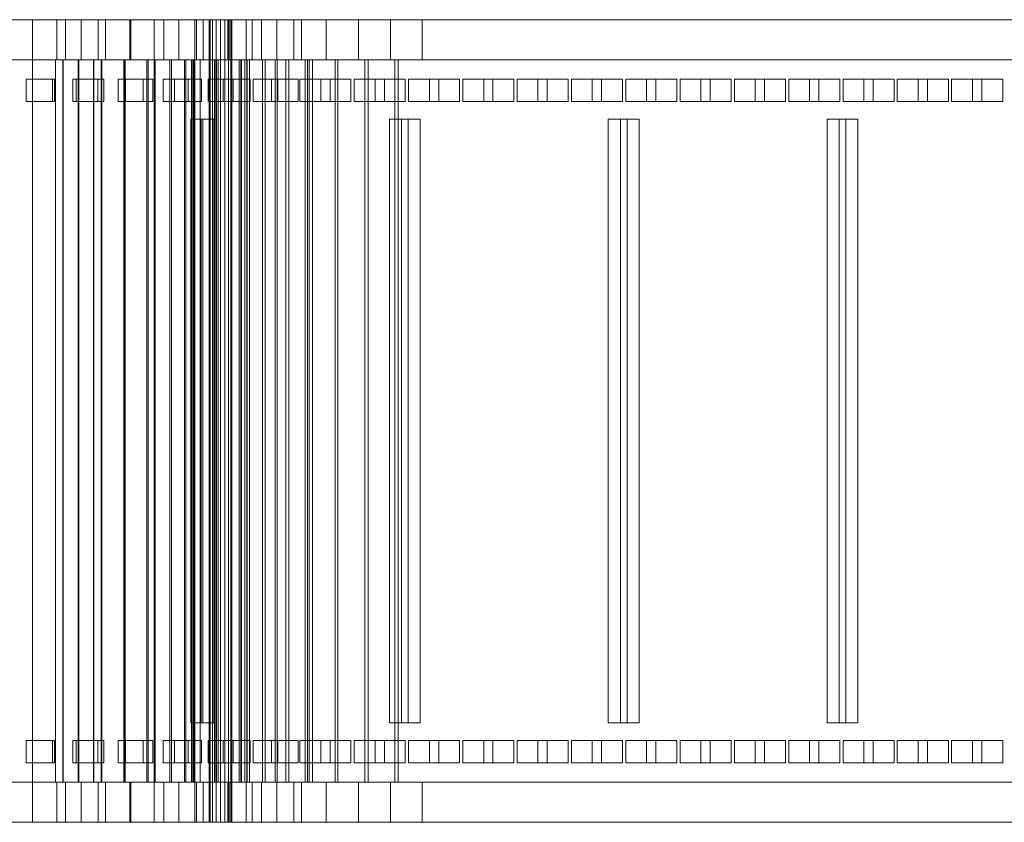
# Model space of a CAD drawing. Header units: millimetres. Extents: x -4395 to 65662, y -65530 to 6847.
# Tile 975 of 1034: x 62053 to 62666, y -18250 to -17750. Entities that reach past the tile are written whole.
import ezdxf

# ---------------------------------------------------------------- set-up
doc = ezdxf.new("R2010")
doc.units = ezdxf.units.MM
doc.layers.add('superior_C04', color=7, linetype='Continuous', lineweight=0)

msp = doc.modelspace()

# ---------------------------------------------------------------- linework, layer by layer
at = {"layer": 'superior_C04'}
for p, q in [((62061.134, -17750), (61061.134, -17750)), ((62061.134, -17775), (62061.134, -17750)), ((62076.285, -17750), (62061.134, -17750)), ((62081.59, -17750), (62061.134, -17750)), ((62081.59, -17750), (62076.285, -17750)), ((62076.285, -17750), (62076.285, -17775)), ((62091.44, -17750), (62076.285, -17750)), ((62081.59, -17775), (62081.59, -17750)), ((62102.036, -17750), (62081.59, -17750)), ((62102.036, -17750), (62091.44, -17750)), ((62091.44, -17750), (62091.44, -17775)), ((62106.603, -17750), (62091.44, -17750)), ((62102.036, -17775), (62102.036, -17750)), ((62122.461, -17750), (62102.036, -17750)), ((62122.461, -17750), (62106.603, -17750)), ((62106.603, -17750), (62106.603, -17775)), ((62121.779, -17750), (62106.603, -17750)), ((62142.856, -17750), (62121.779, -17750)), ((62121.779, -17750), (62121.779, -17775)), ((62136.97, -17750), (62121.779, -17750)), ((62122.461, -17775), (62122.461, -17750)), ((62142.856, -17750), (62122.461, -17750)), ((62163.21, -17750), (62136.97, -17750)), ((62136.97, -17750), (62136.97, -17775)), ((62152.182, -17750), (62136.97, -17750)), ((62142.856, -17775), (62142.856, -17750)), ((62163.21, -17750), (62142.856, -17750)), ((62183.514, -17750), (62152.182, -17750)), ((62152.182, -17750), (62152.182, -17775)), ((62167.416, -17750), (62152.182, -17750)), ((62162.223, -17775), (62162.223, -17750)), ((62162.223, -17750), (62194.223, -17750)), ((62163.21, -17775), (62163.21, -17750)), ((62183.514, -17750), (62163.21, -17750)), ((62203.761, -17750), (62167.416, -17750)), ((62167.416, -17750), (62167.416, -17775)), ((62182.677, -17750), (62167.416, -17750)), ((62171.756, -17750), (62171.223, -17750)), ((62171.223, -17750), (62171.223, -18250)), ((62173.273, -17750), (62171.756, -17750)), ((62171.756, -17750), (62171.756, -18250)), ((62175.544, -17750), (62173.273, -17750)), ((62173.273, -17750), (62173.273, -18250)), ((62178.223, -17750), (62175.544, -17750)), ((62175.544, -17750), (62175.544, -18250)), ((62180.902, -17750), (62178.223, -17750)), ((62178.223, -17750), (62178.223, -18250)), ((62183.173, -17750), (62180.902, -17750)), ((62180.902, -17750), (62180.902, -18250)), ((62223.943, -17750), (62182.677, -17750)), ((62182.677, -17750), (62182.677, -17775)), ((62197.967, -17750), (62182.677, -17750)), ((62184.69, -17750), (62183.173, -17750)), ((62183.173, -17750), (62183.173, -18250)), ((62183.514, -17775), (62183.514, -17750)), ((62203.761, -17750), (62183.514, -17750)), ((62184.69, -17750), (62185.223, -17750)), ((62184.69, -17750), (62184.69, -18250)), ((62185.223, -18250), (62185.223, -17750)), ((62194.223, -17750), (62194.223, -17775)), ((62244.052, -17750), (62197.967, -17750)), ((62197.967, -17750), (62197.967, -17775)), ((62213.288, -17750), (62197.967, -17750)), ((62203.761, -17775), (62203.761, -17750)), ((62223.943, -17750), (62203.761, -17750)), ((62264.082, -17750), (62213.288, -17750)), ((62213.288, -17750), (62213.288, -17775)), ((62228.643, -17750), (62213.288, -17750)), ((62223.943, -17775), (62223.943, -17750)), ((62244.052, -17750), (62223.943, -17750)), ((62284.028, -17750), (62228.643, -17750)), ((62228.643, -17750), (62228.643, -17775)), ((62244.033, -17750), (62228.643, -17750)), ((62303.886, -17750), (62244.033, -17750)), ((62244.033, -17750), (62244.033, -17775)), ((65199.994, -17750), (62244.033, -17750)), ((62244.052, -17775), (62244.052, -17750)), ((62264.082, -17750), (62244.052, -17750)), ((62264.082, -17775), (62264.082, -17750)), ((62284.028, -17750), (62264.082, -17750)), ((62284.028, -17775), (62284.028, -17750)), ((62303.886, -17750), (62284.028, -17750)), ((62303.886, -17775), (62303.886, -17750)), ((65259.847, -17750), (62303.886, -17750)), ((62061.134, -17775), (61061.134, -17775)), ((62061.134, -18225), (62061.134, -17775)), ((62075.345, -17775), (62061.134, -17775)), ((62075.527, -17775), (62061.134, -17775)), ((62080.074, -17775), (62061.134, -17775)), ((62080.256, -17775), (62061.134, -17775)), ((62061.134, -17775), (62076.285, -17775)), ((62081.59, -17775), (62061.134, -17775)), ((62075.527, -17775), (62075.345, -17775)), ((62075.345, -17775), (62075.345, -18225)), ((62089.563, -17775), (62075.345, -17775)), ((62075.527, -18225), (62075.527, -17775)), ((62089.926, -17775), (62075.527, -17775)), ((62076.285, -17775), (62081.59, -17775)), ((62076.285, -17775), (62091.44, -17775)), ((62080.256, -17775), (62080.074, -17775)), ((62080.074, -17775), (62080.074, -18225)), ((62099.008, -17775), (62080.074, -17775)), ((62080.256, -18225), (62080.256, -17775)), ((62099.372, -17775), (62080.256, -17775)), ((62102.036, -17775), (62081.59, -17775)), ((62089.926, -17775), (62089.563, -17775)), ((62089.563, -17775), (62089.563, -18225)), ((62103.794, -17775), (62089.563, -17775)), ((62089.926, -18225), (62089.926, -17775)), ((62104.338, -17775), (62089.926, -17775)), ((62091.44, -17775), (62102.036, -17775)), ((62091.44, -17775), (62106.603, -17775)), ((62099.372, -17775), (62099.008, -17775)), ((62099.008, -17775), (62099.008, -18225)), ((62117.93, -17775), (62099.008, -17775)), ((62099.372, -18225), (62099.372, -17775)), ((62118.474, -17775), (62099.372, -17775)), ((62122.461, -17775), (62102.036, -17775)), ((62104.338, -17775), (62103.794, -17775)), ((62103.794, -17775), (62103.794, -18225)), ((62118.045, -17775), (62103.794, -17775)), ((62104.338, -18225), (62104.338, -17775)), ((62118.768, -17775), (62104.338, -17775)), ((62106.603, -17775), (62122.461, -17775)), ((62106.603, -17775), (62121.779, -17775)), ((62118.474, -17775), (62117.93, -17775)), ((62117.93, -17775), (62117.93, -18225)), ((62136.834, -17775), (62117.93, -17775)), ((62118.768, -17775), (62118.045, -17775)), ((62118.045, -17775), (62118.045, -18225)), ((62132.322, -17775), (62118.045, -17775)), ((62118.474, -18225), (62118.474, -17775)), ((62137.556, -17775), (62118.474, -17775)), ((62118.768, -18225), (62118.768, -17775)), ((62133.222, -17775), (62118.768, -17775)), ((62121.779, -17775), (62142.856, -17775)), ((62121.779, -17775), (62136.97, -17775)), ((62142.856, -17775), (62122.461, -17775)), ((62133.222, -17775), (62132.322, -17775)), ((62132.322, -17775), (62132.322, -18225)), ((62146.631, -17775), (62132.322, -17775)), ((62133.222, -18225), (62133.222, -17775)), ((62147.706, -17775), (62133.222, -17775)), ((62137.556, -17775), (62136.834, -17775)), ((62136.834, -17775), (62136.834, -18225)), ((62155.713, -17775), (62136.834, -17775)), ((62136.97, -17775), (62163.21, -17775)), ((62136.97, -17775), (62152.182, -17775)), ((62137.556, -18225), (62137.556, -17775)), ((62156.612, -17775), (62137.556, -17775)), ((62163.21, -17775), (62142.856, -17775)), ((62147.706, -17775), (62146.631, -17775)), ((62146.631, -17775), (62146.631, -18225)), ((62160.978, -17775), (62146.631, -17775)), ((62147.706, -18225), (62147.706, -17775)), ((62162.224, -17775), (62147.706, -17775)), ((62152.182, -17775), (62183.514, -17775)), ((62152.182, -17775), (62167.416, -17775)), ((62156.612, -17775), (62155.713, -17775)), ((62155.713, -17775), (62155.713, -18225)), ((62174.562, -17775), (62155.713, -17775)), ((62156.612, -18225), (62156.612, -17775)), ((62175.636, -17775), (62156.612, -17775)), ((62161.593, -17775), (62160.223, -17775)), ((62160.223, -17775), (62160.223, -18225)), ((62162.224, -17775), (62160.978, -17775)), ((62160.978, -17775), (62160.978, -18225)), ((62175.367, -17775), (62160.978, -17775)), ((62165.495, -17775), (62161.593, -17775)), ((62161.593, -17775), (62161.593, -18225)), ((62194.223, -17775), (62162.223, -17775)), ((62162.224, -18225), (62162.224, -17775)), ((62176.782, -17775), (62162.224, -17775)), ((62183.514, -17775), (62163.21, -17775)), ((62171.335, -17775), (62165.495, -17775)), ((62165.495, -17775), (62165.495, -18225)), ((62167.416, -17775), (62203.761, -17775)), ((62167.416, -17775), (62182.677, -17775)), ((62178.223, -17775), (62171.335, -17775)), ((62171.335, -17775), (62171.335, -18225)), ((62175.636, -17775), (62174.562, -17775)), ((62174.562, -17775), (62174.562, -18225)), ((62193.377, -17775), (62174.562, -17775)), ((62176.782, -17775), (62175.367, -17775)), ((62175.367, -17775), (62175.367, -18225)), ((62189.803, -17775), (62175.367, -17775)), ((62175.636, -18225), (62175.636, -17775)), ((62194.623, -17775), (62175.636, -17775)), ((62176.782, -18225), (62176.782, -17775)), ((62191.383, -17775), (62176.782, -17775)), ((62185.111, -17775), (62178.223, -17775)), ((62178.223, -17775), (62178.223, -18225)), ((62182.677, -17775), (62223.943, -17775)), ((62182.677, -17775), (62197.967, -17775)), ((62203.761, -17775), (62183.514, -17775)), ((62190.951, -17775), (62185.111, -17775)), ((62185.111, -17775), (62185.111, -18225)), ((62191.383, -17775), (62189.803, -17775)), ((62189.803, -17775), (62189.803, -18225)), ((62204.29, -17775), (62189.803, -17775)), ((62194.853, -17775), (62190.951, -17775)), ((62190.951, -17775), (62190.951, -18225)), ((62191.383, -18225), (62191.383, -17775)), ((62206.032, -17775), (62191.383, -17775)), ((62194.623, -17775), (62193.377, -17775)), ((62193.377, -17775), (62193.377, -18225)), ((62212.153, -17775), (62193.377, -17775)), ((62194.623, -18225), (62194.623, -17775)), ((62213.567, -17775), (62194.623, -17775)), ((62194.853, -17775), (62196.223, -17775)), ((62194.853, -17775), (62194.853, -18225)), ((62196.223, -18225), (62196.223, -17775)), ((62197.967, -17775), (62244.052, -17775)), ((62197.967, -17775), (62213.288, -17775)), ((62223.943, -17775), (62203.761, -17775)), ((62206.032, -17775), (62204.29, -17775)), ((62204.29, -17775), (62204.29, -18225)), ((62218.832, -17775), (62204.29, -17775)), ((62206.032, -18225), (62206.032, -17775)), ((62220.731, -17775), (62206.032, -17775)), ((62213.567, -17775), (62212.153, -17775)), ((62212.153, -17775), (62212.153, -18225)), ((62230.885, -17775), (62212.153, -17775)), ((62213.288, -17775), (62264.082, -17775)), ((62213.288, -17775), (62228.643, -17775)), ((62213.567, -18225), (62213.567, -17775)), ((62232.465, -17775), (62213.567, -17775)), ((62220.731, -17775), (62218.832, -17775)), ((62218.832, -17775), (62218.832, -18225)), ((62233.43, -17775), (62218.832, -17775)), ((62220.731, -18225), (62220.731, -17775)), ((62235.482, -17775), (62220.731, -17775)), ((62244.052, -17775), (62223.943, -17775)), ((62228.643, -17775), (62284.028, -17775)), ((62228.643, -17775), (62244.033, -17775)), ((62232.465, -17775), (62230.885, -17775)), ((62230.885, -17775), (62230.885, -18225)), ((62249.569, -17775), (62230.885, -17775)), ((62232.465, -18225), (62232.465, -17775)), ((62251.311, -17775), (62232.465, -17775)), ((62235.482, -17775), (62233.43, -17775)), ((62233.43, -17775), (62233.43, -18225)), ((65189.391, -17775), (62233.43, -17775)), ((62235.482, -18225), (62235.482, -17775)), ((65191.443, -17775), (62235.482, -17775)), ((62244.033, -17775), (62303.886, -17775)), ((62244.033, -17775), (65199.994, -17775)), ((62264.082, -17775), (62244.052, -17775)), ((62251.311, -17775), (62249.569, -17775)), ((62249.569, -17775), (62249.569, -18225)), ((62268.204, -17775), (62249.569, -17775)), ((62251.311, -18225), (62251.311, -17775)), ((62270.103, -17775), (62251.311, -17775)), ((62284.028, -17775), (62264.082, -17775)), ((62270.103, -17775), (62268.204, -17775)), ((62268.204, -17775), (62268.204, -18225)), ((62286.785, -17775), (62268.204, -17775)), ((62270.103, -18225), (62270.103, -17775)), ((62288.838, -17775), (62270.103, -17775)), ((62303.886, -17775), (62284.028, -17775)), ((62288.838, -17775), (62286.785, -17775)), ((62286.785, -17775), (62286.785, -18225)), ((65242.746, -17775), (62286.785, -17775)), ((62288.838, -18225), (62288.838, -17775)), ((65244.799, -17775), (62288.838, -17775)), ((65259.847, -17775), (62303.886, -17775)), ((62057.134, -17801), (62057.134, -17787)), ((62073.668, -17787), (62057.134, -17787)), ((62074.774, -17787), (62057.134, -17787)), ((62074.774, -17787), (62073.668, -17787)), ((62073.668, -17787), (62073.668, -17801)), ((62074.774, -17801), (62074.774, -17787)), ((62086.197, -17801), (62086.197, -17787)), ((62086.197, -17787), (62088.405, -17787)), ((62101.862, -17787), (62086.197, -17787)), ((62088.405, -17787), (62088.405, -17801)), ((62105.437, -17787), (62088.405, -17787)), ((62105.437, -17787), (62101.862, -17787)), ((62101.862, -17787), (62101.862, -17801)), ((62105.437, -17801), (62105.437, -17787)), ((62114.384, -17801), (62114.384, -17787)), ((62114.384, -17787), (62119.039, -17787)), ((62130.022, -17787), (62114.384, -17787)), ((62119.039, -17787), (62119.039, -17801)), ((62136.006, -17787), (62119.039, -17787)), ((62136.006, -17787), (62130.022, -17787)), ((62130.022, -17787), (62130.022, -17801)), ((62136.006, -17801), (62136.006, -17787)), ((62142.518, -17801), (62142.518, -17787)), ((62142.518, -17787), (62149.544, -17787)), ((62158.124, -17787), (62142.518, -17787)), ((62149.544, -17787), (62149.544, -17801)), ((62166.423, -17787), (62149.544, -17787)), ((62166.423, -17787), (62158.124, -17787)), ((62158.124, -17787), (62158.124, -17801)), ((62166.423, -17801), (62166.423, -17787)), ((62170.585, -17801), (62170.585, -17787)), ((62170.585, -17787), (62179.875, -17787)), ((62186.132, -17787), (62170.585, -17787)), ((62179.875, -17787), (62179.875, -17801)), ((62196.625, -17787), (62179.875, -17787)), ((62196.625, -17787), (62186.132, -17787)), ((62186.132, -17787), (62186.132, -17801)), ((62196.625, -17801), (62196.625, -17787)), ((62198.54, -17801), (62198.54, -17787)), ((62198.54, -17787), (62209.962, -17787)), ((62214.009, -17787), (62198.54, -17787)), ((62209.962, -17787), (62209.962, -17801)), ((62226.553, -17787), (62209.962, -17787)), ((62226.553, -17787), (62214.009, -17787)), ((62214.009, -17787), (62214.009, -17801)), ((62226.553, -17801), (62226.553, -17787)), ((62227.639, -17801), (62227.639, -17787)), ((62227.639, -17787), (62240.636, -17787)), ((62246.433, -17787), (62227.639, -17787)), ((62240.636, -17787), (62240.636, -17801)), ((62259.43, -17787), (62240.636, -17787)), ((62259.43, -17787), (62246.433, -17787)), ((62246.433, -17787), (62246.433, -17801)), ((62259.43, -17801), (62259.43, -17787)), ((62261.468, -17801), (62261.468, -17787)), ((62261.468, -17787), (62274.465, -17787)), ((62280.262, -17787), (62261.468, -17787)), ((62274.465, -17787), (62274.465, -17801)), ((62293.259, -17787), (62274.465, -17787)), ((62293.259, -17787), (62280.262, -17787)), ((62280.262, -17787), (62280.262, -17801)), ((62293.259, -17801), (62293.259, -17787)), ((62295.297, -17801), (62295.297, -17787)), ((62295.297, -17787), (62308.294, -17787)), ((62314.091, -17787), (62295.297, -17787)), ((62308.294, -17787), (62308.294, -17801)), ((62327.088, -17787), (62308.294, -17787)), ((62327.088, -17787), (62314.091, -17787)), ((62314.091, -17787), (62314.091, -17801)), ((62327.088, -17801), (62327.088, -17787)), ((62329.126, -17801), (62329.126, -17787)), ((62329.126, -17787), (62342.123, -17787)), ((62347.92, -17787), (62329.126, -17787)), ((62342.123, -17787), (62342.123, -17801)), ((62360.916, -17787), (62342.123, -17787)), ((62360.916, -17787), (62347.92, -17787)), ((62347.92, -17787), (62347.92, -17801)), ((62360.916, -17801), (62360.916, -17787)), ((62362.955, -17801), (62362.955, -17787)), ((62362.955, -17787), (62375.952, -17787)), ((62381.749, -17787), (62362.955, -17787)), ((62375.952, -17787), (62375.952, -17801)), ((62394.745, -17787), (62375.952, -17787)), ((62394.745, -17787), (62381.749, -17787)), ((62381.749, -17787), (62381.749, -17801)), ((62394.745, -17801), (62394.745, -17787)), ((62396.784, -17801), (62396.784, -17787)), ((62396.784, -17787), (62409.781, -17787)), ((62415.578, -17787), (62396.784, -17787)), ((62409.781, -17787), (62409.781, -17801)), ((62428.574, -17787), (62409.781, -17787)), ((62428.574, -17787), (62415.578, -17787)), ((62415.578, -17787), (62415.578, -17801)), ((62428.574, -17801), (62428.574, -17787)), ((62430.613, -17801), (62430.613, -17787)), ((62430.613, -17787), (62443.609, -17787)), ((62449.407, -17787), (62430.613, -17787)), ((62443.609, -17787), (62443.609, -17801)), ((62462.403, -17787), (62443.609, -17787)), ((62462.403, -17787), (62449.407, -17787)), ((62449.407, -17787), (62449.407, -17801)), ((62462.403, -17801), (62462.403, -17787)), ((62464.442, -17801), (62464.442, -17787)), ((62464.442, -17787), (62477.438, -17787)), ((62483.235, -17787), (62464.442, -17787)), ((62477.438, -17787), (62477.438, -17801)), ((62496.232, -17787), (62477.438, -17787)), ((62496.232, -17787), (62483.235, -17787)), ((62483.235, -17787), (62483.235, -17801)), ((62496.232, -17801), (62496.232, -17787)), ((62498.271, -17801), (62498.271, -17787)), ((62498.271, -17787), (62511.267, -17787)), ((62517.064, -17787), (62498.271, -17787)), ((62511.267, -17787), (62511.267, -17801)), ((62530.061, -17787), (62511.267, -17787)), ((62530.061, -17787), (62517.064, -17787)), ((62517.064, -17787), (62517.064, -17801)), ((62530.061, -17801), (62530.061, -17787)), ((62532.099, -17801), (62532.099, -17787)), ((62532.099, -17787), (62545.096, -17787)), ((62550.893, -17787), (62532.099, -17787)), ((62545.096, -17787), (62545.096, -17801)), ((62563.89, -17787), (62545.096, -17787)), ((62563.89, -17787), (62550.893, -17787)), ((62550.893, -17787), (62550.893, -17801)), ((62563.89, -17801), (62563.89, -17787)), ((62565.928, -17801), (62565.928, -17787)), ((62565.928, -17787), (62578.925, -17787)), ((62584.722, -17787), (62565.928, -17787)), ((62578.925, -17787), (62578.925, -17801)), ((62597.719, -17787), (62578.925, -17787)), ((62597.719, -17787), (62584.722, -17787)), ((62584.722, -17787), (62584.722, -17801)), ((62597.719, -17801), (62597.719, -17787)), ((62599.757, -17801), (62599.757, -17787)), ((62599.757, -17787), (62612.754, -17787)), ((62618.551, -17787), (62599.757, -17787)), ((62612.754, -17787), (62612.754, -17801)), ((62631.548, -17787), (62612.754, -17787)), ((62631.548, -17787), (62618.551, -17787)), ((62618.551, -17787), (62618.551, -17801)), ((62631.548, -17801), (62631.548, -17787)), ((62633.586, -17801), (62633.586, -17787)), ((62633.586, -17787), (62646.583, -17787)), ((62652.38, -17787), (62633.586, -17787)), ((62646.583, -17787), (62646.583, -17801)), ((62665.377, -17787), (62646.583, -17787)), ((62665.377, -17787), (62652.38, -17787)), ((62652.38, -17787), (62652.38, -17801)), ((62665.377, -17801), (62665.377, -17787)), ((62057.134, -17801), (62073.668, -17801)), ((62074.774, -17801), (62057.134, -17801)), ((62073.668, -17801), (62074.774, -17801)), ((62088.405, -17801), (62086.197, -17801)), ((62086.197, -17801), (62101.862, -17801)), ((62105.437, -17801), (62088.405, -17801)), ((62101.862, -17801), (62105.437, -17801)), ((62119.039, -17801), (62114.384, -17801)), ((62114.384, -17801), (62130.022, -17801)), ((62136.006, -17801), (62119.039, -17801)), ((62130.022, -17801), (62136.006, -17801)), ((62149.544, -17801), (62142.518, -17801)), ((62142.518, -17801), (62158.124, -17801)), ((62166.423, -17801), (62149.544, -17801)), ((62158.124, -17801), (62166.423, -17801)), ((62179.875, -17801), (62170.585, -17801)), ((62170.585, -17801), (62186.132, -17801)), ((62196.625, -17801), (62179.875, -17801)), ((62186.132, -17801), (62196.625, -17801)), ((62209.962, -17801), (62198.54, -17801)), ((62198.54, -17801), (62214.009, -17801)), ((62226.553, -17801), (62209.962, -17801)), ((62214.009, -17801), (62226.553, -17801)), ((62240.636, -17801), (62227.639, -17801)), ((62227.639, -17801), (62246.433, -17801)), ((62259.43, -17801), (62240.636, -17801)), ((62246.433, -17801), (62259.43, -17801)), ((62274.465, -17801), (62261.468, -17801)), ((62261.468, -17801), (62280.262, -17801)), ((62293.259, -17801), (62274.465, -17801)), ((62280.262, -17801), (62293.259, -17801)), ((62308.294, -17801), (62295.297, -17801)), ((62295.297, -17801), (62314.091, -17801)), ((62327.088, -17801), (62308.294, -17801)), ((62314.091, -17801), (62327.088, -17801)), ((62342.123, -17801), (62329.126, -17801)), ((62329.126, -17801), (62347.92, -17801)), ((62360.916, -17801), (62342.123, -17801)), ((62347.92, -17801), (62360.916, -17801)), ((62375.952, -17801), (62362.955, -17801)), ((62362.955, -17801), (62381.749, -17801)), ((62394.745, -17801), (62375.952, -17801)), ((62381.749, -17801), (62394.745, -17801)), ((62409.781, -17801), (62396.784, -17801)), ((62396.784, -17801), (62415.578, -17801)), ((62428.574, -17801), (62409.781, -17801)), ((62415.578, -17801), (62428.574, -17801)), ((62443.609, -17801), (62430.613, -17801)), ((62430.613, -17801), (62449.407, -17801)), ((62462.403, -17801), (62443.609, -17801)), ((62449.407, -17801), (62462.403, -17801)), ((62477.438, -17801), (62464.442, -17801)), ((62464.442, -17801), (62483.235, -17801)), ((62496.232, -17801), (62477.438, -17801)), ((62483.235, -17801), (62496.232, -17801)), ((62511.267, -17801), (62498.271, -17801)), ((62498.271, -17801), (62517.064, -17801)), ((62530.061, -17801), (62511.267, -17801)), ((62517.064, -17801), (62530.061, -17801)), ((62545.096, -17801), (62532.099, -17801)), ((62532.099, -17801), (62550.893, -17801)), ((62563.89, -17801), (62545.096, -17801)), ((62550.893, -17801), (62563.89, -17801)), ((62578.925, -17801), (62565.928, -17801)), ((62565.928, -17801), (62584.722, -17801)), ((62597.719, -17801), (62578.925, -17801)), ((62584.722, -17801), (62597.719, -17801)), ((62612.754, -17801), (62599.757, -17801)), ((62599.757, -17801), (62618.551, -17801)), ((62631.548, -17801), (62612.754, -17801)), ((62618.551, -17801), (62631.548, -17801)), ((62646.583, -17801), (62633.586, -17801)), ((62633.586, -17801), (62652.38, -17801)), ((62665.377, -17801), (62646.583, -17801)), ((62652.38, -17801), (62665.377, -17801)), ((62159.784, -18188), (62159.784, -17812)), ((62159.784, -17812), (62167.266, -17812)), ((62166.066, -17812), (62159.784, -17812)), ((62173.993, -17812), (62166.066, -17812)), ((62166.066, -17812), (62166.066, -18188)), ((62167.266, -17812), (62167.266, -18188)), ((62173.993, -17812), (62167.266, -17812)), ((62173.993, -18188), (62173.993, -17812)), ((62283.509, -18188), (62283.509, -17812)), ((62283.509, -17812), (62295.138, -17812)), ((62291.027, -17812), (62283.509, -17812)), ((62302.656, -17812), (62291.027, -17812)), ((62291.027, -17812), (62291.027, -18188)), ((62295.138, -17812), (62295.138, -18188)), ((62302.656, -17812), (62295.138, -17812)), ((62302.656, -18188), (62302.656, -17812)), ((62419.765, -18188), (62419.765, -17812)), ((62419.765, -17812), (62431.393, -17812)), ((62427.282, -17812), (62419.765, -17812)), ((62438.911, -17812), (62427.282, -17812)), ((62427.282, -17812), (62427.282, -18188)), ((62431.393, -17812), (62431.393, -18188)), ((62438.911, -17812), (62431.393, -17812)), ((62438.911, -18188), (62438.911, -17812)), ((62556.02, -18188), (62556.02, -17812)), ((62556.02, -17812), (62567.649, -17812)), ((62563.538, -17812), (62556.02, -17812)), ((62575.166, -17812), (62563.538, -17812)), ((62563.538, -17812), (62563.538, -18188)), ((62567.649, -17812), (62567.649, -18188)), ((62575.166, -17812), (62567.649, -17812)), ((62575.166, -18188), (62575.166, -17812)), ((62167.266, -18188), (62159.784, -18188)), ((62159.784, -18188), (62166.066, -18188)), ((62166.066, -18188), (62173.993, -18188)), ((62173.993, -18188), (62167.266, -18188)), ((62295.138, -18188), (62283.509, -18188)), ((62283.509, -18188), (62291.027, -18188)), ((62291.027, -18188), (62302.656, -18188)), ((62302.656, -18188), (62295.138, -18188)), ((62431.393, -18188), (62419.765, -18188)), ((62419.765, -18188), (62427.282, -18188)), ((62427.282, -18188), (62438.911, -18188)), ((62438.911, -18188), (62431.393, -18188)), ((62567.649, -18188), (62556.02, -18188)), ((62556.02, -18188), (62563.538, -18188)), ((62563.538, -18188), (62575.166, -18188)), ((62575.166, -18188), (62567.649, -18188)), ((62057.134, -18213), (62057.134, -18199)), ((62073.668, -18199), (62057.134, -18199)), ((62074.774, -18199), (62057.134, -18199)), ((62074.774, -18199), (62073.668, -18199)), ((62073.668, -18199), (62073.668, -18213)), ((62074.774, -18213), (62074.774, -18199)), ((62086.197, -18213), (62086.197, -18199)), ((62086.197, -18199), (62088.405, -18199)), ((62101.862, -18199), (62086.197, -18199)), ((62088.405, -18199), (62088.405, -18213)), ((62105.437, -18199), (62088.405, -18199)), ((62105.437, -18199), (62101.862, -18199)), ((62101.862, -18199), (62101.862, -18213)), ((62105.437, -18213), (62105.437, -18199)), ((62114.384, -18213), (62114.384, -18199)), ((62114.384, -18199), (62119.039, -18199)), ((62130.022, -18199), (62114.384, -18199)), ((62119.039, -18199), (62119.039, -18213)), ((62136.006, -18199), (62119.039, -18199)), ((62136.006, -18199), (62130.022, -18199)), ((62130.022, -18199), (62130.022, -18213)), ((62136.006, -18213), (62136.006, -18199)), ((62142.518, -18213), (62142.518, -18199)), ((62142.518, -18199), (62149.544, -18199)), ((62158.124, -18199), (62142.518, -18199)), ((62149.544, -18199), (62149.544, -18213)), ((62166.423, -18199), (62149.544, -18199)), ((62166.423, -18199), (62158.124, -18199)), ((62158.124, -18199), (62158.124, -18213)), ((62166.423, -18213), (62166.423, -18199)), ((62170.585, -18213), (62170.585, -18199)), ((62170.585, -18199), (62179.875, -18199)), ((62186.132, -18199), (62170.585, -18199)), ((62179.875, -18199), (62179.875, -18213)), ((62196.625, -18199), (62179.875, -18199)), ((62196.625, -18199), (62186.132, -18199)), ((62186.132, -18199), (62186.132, -18213)), ((62196.625, -18213), (62196.625, -18199)), ((62198.54, -18213), (62198.54, -18199)), ((62198.54, -18199), (62209.962, -18199)), ((62214.009, -18199), (62198.54, -18199)), ((62209.962, -18199), (62209.962, -18213)), ((62226.553, -18199), (62209.962, -18199)), ((62226.553, -18199), (62214.009, -18199)), ((62214.009, -18199), (62214.009, -18213)), ((62226.553, -18213), (62226.553, -18199)), ((62227.639, -18213), (62227.639, -18199)), ((62227.639, -18199), (62240.636, -18199)), ((62246.433, -18199), (62227.639, -18199)), ((62240.636, -18199), (62240.636, -18213)), ((62259.43, -18199), (62240.636, -18199)), ((62259.43, -18199), (62246.433, -18199)), ((62246.433, -18199), (62246.433, -18213)), ((62259.43, -18213), (62259.43, -18199)), ((62261.468, -18213), (62261.468, -18199)), ((62261.468, -18199), (62274.465, -18199)), ((62280.262, -18199), (62261.468, -18199)), ((62274.465, -18199), (62274.465, -18213)), ((62293.259, -18199), (62274.465, -18199)), ((62293.259, -18199), (62280.262, -18199)), ((62280.262, -18199), (62280.262, -18213)), ((62293.259, -18213), (62293.259, -18199)), ((62295.297, -18213), (62295.297, -18199)), ((62295.297, -18199), (62308.294, -18199)), ((62314.091, -18199), (62295.297, -18199)), ((62308.294, -18199), (62308.294, -18213)), ((62327.088, -18199), (62308.294, -18199)), ((62327.088, -18199), (62314.091, -18199)), ((62314.091, -18199), (62314.091, -18213)), ((62327.088, -18213), (62327.088, -18199)), ((62329.126, -18213), (62329.126, -18199)), ((62329.126, -18199), (62342.123, -18199)), ((62347.92, -18199), (62329.126, -18199)), ((62342.123, -18199), (62342.123, -18213)), ((62360.916, -18199), (62342.123, -18199)), ((62360.916, -18199), (62347.92, -18199)), ((62347.92, -18199), (62347.92, -18213)), ((62360.916, -18213), (62360.916, -18199)), ((62362.955, -18213), (62362.955, -18199)), ((62362.955, -18199), (62375.952, -18199)), ((62381.749, -18199), (62362.955, -18199)), ((62375.952, -18199), (62375.952, -18213)), ((62394.745, -18199), (62375.952, -18199)), ((62394.745, -18199), (62381.749, -18199)), ((62381.749, -18199), (62381.749, -18213)), ((62394.745, -18213), (62394.745, -18199)), ((62396.784, -18213), (62396.784, -18199)), ((62396.784, -18199), (62409.781, -18199)), ((62415.578, -18199), (62396.784, -18199)), ((62409.781, -18199), (62409.781, -18213)), ((62428.574, -18199), (62409.781, -18199)), ((62428.574, -18199), (62415.578, -18199)), ((62415.578, -18199), (62415.578, -18213)), ((62428.574, -18213), (62428.574, -18199)), ((62430.613, -18213), (62430.613, -18199)), ((62430.613, -18199), (62443.609, -18199)), ((62449.407, -18199), (62430.613, -18199)), ((62443.609, -18199), (62443.609, -18213)), ((62462.403, -18199), (62443.609, -18199)), ((62462.403, -18199), (62449.407, -18199)), ((62449.407, -18199), (62449.407, -18213)), ((62462.403, -18213), (62462.403, -18199)), ((62464.442, -18213), (62464.442, -18199)), ((62464.442, -18199), (62477.438, -18199)), ((62483.235, -18199), (62464.442, -18199)), ((62477.438, -18199), (62477.438, -18213)), ((62496.232, -18199), (62477.438, -18199)), ((62496.232, -18199), (62483.235, -18199)), ((62483.235, -18199), (62483.235, -18213)), ((62496.232, -18213), (62496.232, -18199)), ((62498.271, -18213), (62498.271, -18199)), ((62498.271, -18199), (62511.267, -18199)), ((62517.064, -18199), (62498.271, -18199)), ((62511.267, -18199), (62511.267, -18213)), ((62530.061, -18199), (62511.267, -18199)), ((62530.061, -18199), (62517.064, -18199)), ((62517.064, -18199), (62517.064, -18213)), ((62530.061, -18213), (62530.061, -18199)), ((62532.099, -18213), (62532.099, -18199)), ((62532.099, -18199), (62545.096, -18199)), ((62550.893, -18199), (62532.099, -18199)), ((62545.096, -18199), (62545.096, -18213)), ((62563.89, -18199), (62545.096, -18199)), ((62563.89, -18199), (62550.893, -18199)), ((62550.893, -18199), (62550.893, -18213)), ((62563.89, -18213), (62563.89, -18199)), ((62565.928, -18213), (62565.928, -18199)), ((62565.928, -18199), (62578.925, -18199)), ((62584.722, -18199), (62565.928, -18199)), ((62578.925, -18199), (62578.925, -18213)), ((62597.719, -18199), (62578.925, -18199)), ((62597.719, -18199), (62584.722, -18199)), ((62584.722, -18199), (62584.722, -18213)), ((62597.719, -18213), (62597.719, -18199)), ((62599.757, -18213), (62599.757, -18199)), ((62599.757, -18199), (62612.754, -18199)), ((62618.551, -18199), (62599.757, -18199)), ((62612.754, -18199), (62612.754, -18213)), ((62631.548, -18199), (62612.754, -18199)), ((62631.548, -18199), (62618.551, -18199)), ((62618.551, -18199), (62618.551, -18213)), ((62631.548, -18213), (62631.548, -18199)), ((62633.586, -18213), (62633.586, -18199)), ((62633.586, -18199), (62646.583, -18199)), ((62652.38, -18199), (62633.586, -18199)), ((62646.583, -18199), (62646.583, -18213)), ((62665.377, -18199), (62646.583, -18199)), ((62665.377, -18199), (62652.38, -18199)), ((62652.38, -18199), (62652.38, -18213)), ((62665.377, -18213), (62665.377, -18199)), ((62057.134, -18213), (62073.668, -18213)), ((62074.774, -18213), (62057.134, -18213)), ((62073.668, -18213), (62074.774, -18213)), ((62088.405, -18213), (62086.197, -18213)), ((62086.197, -18213), (62101.862, -18213)), ((62105.437, -18213), (62088.405, -18213)), ((62101.862, -18213), (62105.437, -18213)), ((62119.039, -18213), (62114.384, -18213)), ((62114.384, -18213), (62130.022, -18213)), ((62136.006, -18213), (62119.039, -18213)), ((62130.022, -18213), (62136.006, -18213)), ((62149.544, -18213), (62142.518, -18213)), ((62142.518, -18213), (62158.124, -18213)), ((62166.423, -18213), (62149.544, -18213)), ((62158.124, -18213), (62166.423, -18213)), ((62179.875, -18213), (62170.585, -18213)), ((62170.585, -18213), (62186.132, -18213)), ((62196.625, -18213), (62179.875, -18213)), ((62186.132, -18213), (62196.625, -18213)), ((62209.962, -18213), (62198.54, -18213)), ((62198.54, -18213), (62214.009, -18213)), ((62226.553, -18213), (62209.962, -18213)), ((62214.009, -18213), (62226.553, -18213)), ((62240.636, -18213), (62227.639, -18213)), ((62227.639, -18213), (62246.433, -18213)), ((62259.43, -18213), (62240.636, -18213)), ((62246.433, -18213), (62259.43, -18213)), ((62274.465, -18213), (62261.468, -18213)), ((62261.468, -18213), (62280.262, -18213)), ((62293.259, -18213), (62274.465, -18213)), ((62280.262, -18213), (62293.259, -18213)), ((62308.294, -18213), (62295.297, -18213)), ((62295.297, -18213), (62314.091, -18213)), ((62327.088, -18213), (62308.294, -18213)), ((62314.091, -18213), (62327.088, -18213)), ((62342.123, -18213), (62329.126, -18213)), ((62329.126, -18213), (62347.92, -18213)), ((62360.916, -18213), (62342.123, -18213)), ((62347.92, -18213), (62360.916, -18213)), ((62375.952, -18213), (62362.955, -18213)), ((62362.955, -18213), (62381.749, -18213)), ((62394.745, -18213), (62375.952, -18213)), ((62381.749, -18213), (62394.745, -18213)), ((62409.781, -18213), (62396.784, -18213)), ((62396.784, -18213), (62415.578, -18213)), ((62428.574, -18213), (62409.781, -18213)), ((62415.578, -18213), (62428.574, -18213)), ((62443.609, -18213), (62430.613, -18213)), ((62430.613, -18213), (62449.407, -18213)), ((62462.403, -18213), (62443.609, -18213)), ((62449.407, -18213), (62462.403, -18213)), ((62477.438, -18213), (62464.442, -18213)), ((62464.442, -18213), (62483.235, -18213)), ((62496.232, -18213), (62477.438, -18213)), ((62483.235, -18213), (62496.232, -18213)), ((62511.267, -18213), (62498.271, -18213)), ((62498.271, -18213), (62517.064, -18213)), ((62530.061, -18213), (62511.267, -18213)), ((62517.064, -18213), (62530.061, -18213)), ((62545.096, -18213), (62532.099, -18213)), ((62532.099, -18213), (62550.893, -18213)), ((62563.89, -18213), (62545.096, -18213)), ((62550.893, -18213), (62563.89, -18213)), ((62578.925, -18213), (62565.928, -18213)), ((62565.928, -18213), (62584.722, -18213)), ((62597.719, -18213), (62578.925, -18213)), ((62584.722, -18213), (62597.719, -18213)), ((62612.754, -18213), (62599.757, -18213)), ((62599.757, -18213), (62618.551, -18213)), ((62631.548, -18213), (62612.754, -18213)), ((62618.551, -18213), (62631.548, -18213)), ((62646.583, -18213), (62633.586, -18213)), ((62633.586, -18213), (62652.38, -18213)), ((62665.377, -18213), (62646.583, -18213)), ((62652.38, -18213), (62665.377, -18213)), ((61061.134, -18225), (62061.134, -18225)), ((62061.134, -18250), (62061.134, -18225)), ((62061.134, -18225), (62075.345, -18225)), ((62075.527, -18225), (62061.134, -18225)), ((62061.134, -18225), (62080.074, -18225)), ((62080.256, -18225), (62061.134, -18225)), ((62076.285, -18225), (62061.134, -18225)), ((62081.59, -18225), (62061.134, -18225)), ((62075.345, -18225), (62075.527, -18225)), ((62075.345, -18225), (62089.563, -18225)), ((62089.926, -18225), (62075.527, -18225)), ((62081.59, -18225), (62076.285, -18225)), ((62076.285, -18225), (62076.285, -18250)), ((62091.44, -18225), (62076.285, -18225)), ((62080.074, -18225), (62080.256, -18225)), ((62080.074, -18225), (62099.008, -18225)), ((62099.372, -18225), (62080.256, -18225)), ((62081.59, -18250), (62081.59, -18225)), ((62102.036, -18225), (62081.59, -18225)), ((62089.563, -18225), (62089.926, -18225)), ((62089.563, -18225), (62103.794, -18225)), ((62104.338, -18225), (62089.926, -18225)), ((62102.036, -18225), (62091.44, -18225)), ((62091.44, -18225), (62091.44, -18250)), ((62106.603, -18225), (62091.44, -18225)), ((62099.008, -18225), (62099.372, -18225)), ((62099.008, -18225), (62117.93, -18225)), ((62118.474, -18225), (62099.372, -18225)), ((62102.036, -18250), (62102.036, -18225)), ((62122.461, -18225), (62102.036, -18225)), ((62103.794, -18225), (62104.338, -18225)), ((62103.794, -18225), (62118.045, -18225)), ((62118.768, -18225), (62104.338, -18225)), ((62122.461, -18225), (62106.603, -18225)), ((62106.603, -18225), (62106.603, -18250)), ((62121.779, -18225), (62106.603, -18225)), ((62117.93, -18225), (62118.474, -18225)), ((62117.93, -18225), (62136.834, -18225)), ((62118.045, -18225), (62118.768, -18225)), ((62118.045, -18225), (62132.322, -18225)), ((62137.556, -18225), (62118.474, -18225)), ((62133.222, -18225), (62118.768, -18225)), ((62142.856, -18225), (62121.779, -18225)), ((62121.779, -18225), (62121.779, -18250)), ((62136.97, -18225), (62121.779, -18225)), ((62122.461, -18250), (62122.461, -18225)), ((62142.856, -18225), (62122.461, -18225)), ((62132.322, -18225), (62133.222, -18225)), ((62132.322, -18225), (62146.631, -18225)), ((62147.706, -18225), (62133.222, -18225)), ((62136.834, -18225), (62137.556, -18225)), ((62136.834, -18225), (62155.713, -18225)), ((62163.21, -18225), (62136.97, -18225)), ((62136.97, -18225), (62136.97, -18250)), ((62152.182, -18225), (62136.97, -18225)), ((62156.612, -18225), (62137.556, -18225)), ((62142.856, -18250), (62142.856, -18225)), ((62163.21, -18225), (62142.856, -18225)), ((62146.631, -18225), (62147.706, -18225)), ((62146.631, -18225), (62160.978, -18225)), ((62162.224, -18225), (62147.706, -18225)), ((62183.514, -18225), (62152.182, -18225)), ((62152.182, -18225), (62152.182, -18250)), ((62167.416, -18225), (62152.182, -18225)), ((62155.713, -18225), (62156.612, -18225)), ((62155.713, -18225), (62174.562, -18225)), ((62175.636, -18225), (62156.612, -18225)), ((62161.593, -18225), (62160.223, -18225)), ((62160.978, -18225), (62162.224, -18225)), ((62160.978, -18225), (62175.367, -18225)), ((62165.495, -18225), (62161.593, -18225)), ((62162.223, -18250), (62162.223, -18225)), ((62162.223, -18225), (62194.223, -18225)), ((62176.782, -18225), (62162.224, -18225)), ((62163.21, -18250), (62163.21, -18225)), ((62183.514, -18225), (62163.21, -18225)), ((62171.335, -18225), (62165.495, -18225)), ((62203.761, -18225), (62167.416, -18225)), ((62167.416, -18225), (62167.416, -18250)), ((62182.677, -18225), (62167.416, -18225)), ((62178.223, -18225), (62171.335, -18225)), ((62174.562, -18225), (62175.636, -18225)), ((62174.562, -18225), (62193.377, -18225)), ((62175.367, -18225), (62176.782, -18225)), ((62175.367, -18225), (62189.803, -18225)), ((62194.623, -18225), (62175.636, -18225)), ((62191.383, -18225), (62176.782, -18225)), ((62185.111, -18225), (62178.223, -18225)), ((62223.943, -18225), (62182.677, -18225)), ((62182.677, -18225), (62182.677, -18250)), ((62197.967, -18225), (62182.677, -18225)), ((62183.514, -18250), (62183.514, -18225)), ((62203.761, -18225), (62183.514, -18225)), ((62190.951, -18225), (62185.111, -18225)), ((62189.803, -18225), (62191.383, -18225)), ((62189.803, -18225), (62204.29, -18225)), ((62194.853, -18225), (62190.951, -18225)), ((62206.032, -18225), (62191.383, -18225)), ((62193.377, -18225), (62194.623, -18225)), ((62193.377, -18225), (62212.153, -18225)), ((62194.223, -18225), (62194.223, -18250)), ((62213.567, -18225), (62194.623, -18225)), ((62196.223, -18225), (62194.853, -18225)), ((62244.052, -18225), (62197.967, -18225)), ((62197.967, -18225), (62197.967, -18250)), ((62213.288, -18225), (62197.967, -18225)), ((62203.761, -18250), (62203.761, -18225)), ((62223.943, -18225), (62203.761, -18225)), ((62204.29, -18225), (62206.032, -18225)), ((62204.29, -18225), (62218.832, -18225)), ((62220.731, -18225), (62206.032, -18225)), ((62212.153, -18225), (62213.567, -18225)), ((62212.153, -18225), (62230.885, -18225)), ((62264.082, -18225), (62213.288, -18225)), ((62213.288, -18225), (62213.288, -18250)), ((62228.643, -18225), (62213.288, -18225)), ((62232.465, -18225), (62213.567, -18225)), ((62218.832, -18225), (62220.731, -18225)), ((62218.832, -18225), (62233.43, -18225)), ((62235.482, -18225), (62220.731, -18225)), ((62223.943, -18250), (62223.943, -18225)), ((62244.052, -18225), (62223.943, -18225)), ((62284.028, -18225), (62228.643, -18225)), ((62228.643, -18225), (62228.643, -18250)), ((62244.033, -18225), (62228.643, -18225)), ((62230.885, -18225), (62232.465, -18225)), ((62230.885, -18225), (62249.569, -18225)), ((62251.311, -18225), (62232.465, -18225)), ((62233.43, -18225), (62235.482, -18225)), ((62233.43, -18225), (65189.391, -18225)), ((65191.443, -18225), (62235.482, -18225)), ((62303.886, -18225), (62244.033, -18225)), ((62244.033, -18225), (62244.033, -18250)), ((65199.994, -18225), (62244.033, -18225)), ((62244.052, -18250), (62244.052, -18225)), ((62264.082, -18225), (62244.052, -18225)), ((62249.569, -18225), (62251.311, -18225)), ((62249.569, -18225), (62268.204, -18225)), ((62270.103, -18225), (62251.311, -18225)), ((62264.082, -18250), (62264.082, -18225)), ((62284.028, -18225), (62264.082, -18225)), ((62268.204, -18225), (62270.103, -18225)), ((62268.204, -18225), (62286.785, -18225)), ((62288.838, -18225), (62270.103, -18225)), ((62284.028, -18250), (62284.028, -18225)), ((62303.886, -18225), (62284.028, -18225)), ((62286.785, -18225), (62288.838, -18225)), ((62286.785, -18225), (65242.746, -18225)), ((65244.799, -18225), (62288.838, -18225)), ((62303.886, -18250), (62303.886, -18225)), ((65259.847, -18225), (62303.886, -18225)), ((61061.134, -18250), (62061.134, -18250)), ((62061.134, -18250), (62076.285, -18250)), ((62081.59, -18250), (62061.134, -18250)), ((62076.285, -18250), (62081.59, -18250)), ((62076.285, -18250), (62091.44, -18250)), ((62102.036, -18250), (62081.59, -18250)), ((62091.44, -18250), (62102.036, -18250)), ((62091.44, -18250), (62106.603, -18250)), ((62122.461, -18250), (62102.036, -18250)), ((62106.603, -18250), (62122.461, -18250)), ((62106.603, -18250), (62121.779, -18250)), ((62121.779, -18250), (62142.856, -18250)), ((62121.779, -18250), (62136.97, -18250)), ((62142.856, -18250), (62122.461, -18250)), ((62136.97, -18250), (62163.21, -18250)), ((62136.97, -18250), (62152.182, -18250)), ((62163.21, -18250), (62142.856, -18250)), ((62152.182, -18250), (62183.514, -18250)), ((62152.182, -18250), (62167.416, -18250)), ((62194.223, -18250), (62162.223, -18250)), ((62183.514, -18250), (62163.21, -18250)), ((62167.416, -18250), (62203.761, -18250)), ((62167.416, -18250), (62182.677, -18250)), ((62171.756, -18250), (62171.223, -18250)), ((62173.273, -18250), (62171.756, -18250)), ((62175.544, -18250), (62173.273, -18250)), ((62178.223, -18250), (62175.544, -18250)), ((62180.902, -18250), (62178.223, -18250)), ((62183.173, -18250), (62180.902, -18250)), ((62182.677, -18250), (62223.943, -18250)), ((62182.677, -18250), (62197.967, -18250)), ((62184.69, -18250), (62183.173, -18250)), ((62203.761, -18250), (62183.514, -18250)), ((62185.223, -18250), (62184.69, -18250)), ((62197.967, -18250), (62244.052, -18250)), ((62197.967, -18250), (62213.288, -18250)), ((62223.943, -18250), (62203.761, -18250)), ((62213.288, -18250), (62264.082, -18250)), ((62213.288, -18250), (62228.643, -18250)), ((62244.052, -18250), (62223.943, -18250)), ((62228.643, -18250), (62284.028, -18250)), ((62228.643, -18250), (62244.033, -18250)), ((62244.033, -18250), (62303.886, -18250)), ((62244.033, -18250), (65199.994, -18250)), ((62264.082, -18250), (62244.052, -18250)), ((62284.028, -18250), (62264.082, -18250)), ((62303.886, -18250), (62284.028, -18250)), ((65259.847, -18250), (62303.886, -18250))]:
    msp.add_line(p, q, dxfattribs=at)

doc.saveas('drawing.dxf')
